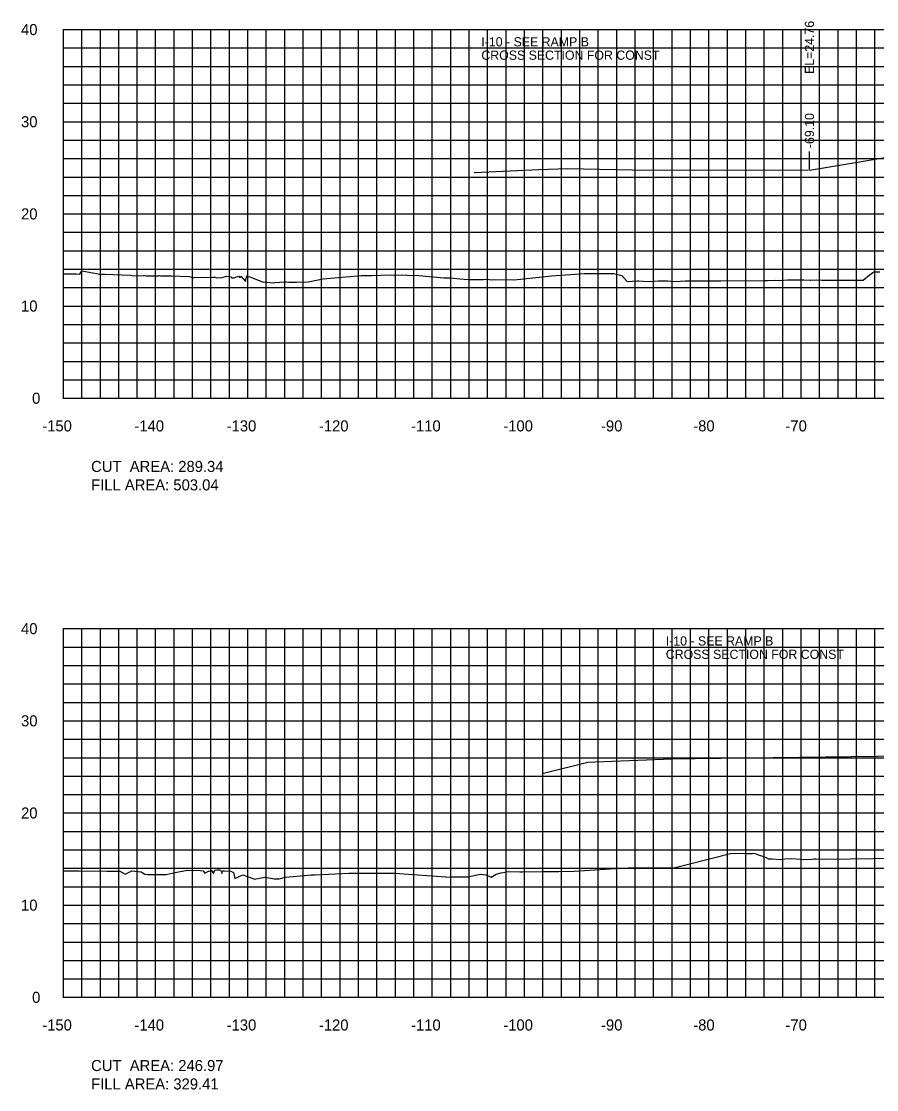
# Model space of a CAD drawing. Extents: x 1800880 to 1818864, y 245271 to 250560.
# Drawn here: x 1807236.4 to 1807329.2, y 250089.4 to 250205.3 of the extents above; entities that cross this region are included whole.
import ezdxf

# ---------------------------------------------------------------- set-up
doc = ezdxf.new("R2010")
doc.units = 0
for name, color, linetype in [('33', 7, 'Continuous'), ('CL-CNST', 7, 'Continuous'), ('DESIGN - DRAINAGE - Bridges', 7, 'Continuous'), ('DRAINAGETXT', 7, 'Continuous'), ('EPTEXT', 7, 'Continuous'), ('Level 37', 7, 'Continuous'), ('Level 46', 7, 'Continuous'), ('Level 62', 7, 'Continuous'), ('SHT-BDR', 7, 'Continuous')]:
    doc.layers.add(name, color=color, linetype=linetype)

msp = doc.modelspace()

# ---------------------------------------------------------------- linework, layer by layer
at = {"layer": 'CL-CNST'}
for points in [[(1807241, 250177.92), (1807241.95, 250177.92), (1807242.34, 250177.92), (1807242.39, 250177.92), (1807242.39, 250177.92), (1807242.76, 250177.89), (1807242.99, 250178.25), (1807244.59, 250177.97), (1807244.89, 250177.89), (1807245.26, 250177.88), (1807245.48, 250177.89), (1807248.29, 250177.77), (1807248.42, 250177.74), (1807248.58, 250177.72), (1807249.69, 250177.74), (1807249.74, 250177.73), (1807249.97, 250177.72), (1807251.32, 250177.72), (1807251.39, 250177.73), (1807251.53, 250177.7), (1807252.73, 250177.72), (1807254.64, 250177.63), (1807255.14, 250177.49), (1807255.2, 250177.55), (1807256.83, 250177.54), (1807257.19, 250177.55), (1807257.47, 250177.56), (1807257.62, 250177.48), (1807258.19, 250177.54), (1807258.71, 250177.67), (1807259.16, 250177.59), (1807259.25, 250177.49), (1807259.44, 250177.5), (1807259.45, 250177.52), (1807259.58, 250177.5), (1807259.66, 250177.55), (1807260.02, 250177.66), (1807260.18, 250177.49), (1807260.22, 250177.66), (1807260.73, 250177.09), (1807260.88, 250177.72), (1807260.89, 250177.69), (1807260.92, 250177.68), (1807261.07, 250177.65), (1807261.22, 250177.59), (1807262.59, 250177.06), (1807262.67, 250177.05), (1807263.07, 250177.02), (1807263.78, 250176.95), (1807263.93, 250176.97), (1807265.01, 250177.07), (1807265.2, 250177.05), (1807265.43, 250177.02), (1807266.26, 250177.04), (1807267.53, 250177.07), (1807269.15, 250177.4), (1807273.3, 250177.76), (1807273.83, 250177.76), (1807274.03, 250177.76), (1807274.45, 250177.76), (1807275.46, 250177.78), (1807276.54, 250177.8), (1807276.86, 250177.77), (1807276.95, 250177.76), (1807277.06, 250177.81), (1807278.25, 250177.79), (1807278.82, 250177.76), (1807279.39, 250177.77), (1807279.53, 250177.73), (1807282.26, 250177.49), (1807282.97, 250177.49), (1807283.99, 250177.38), (1807284.92, 250177.3), (1807286.54, 250177.32), (1807286.85, 250177.34), (1807287.15, 250177.31), (1807287.48, 250177.29), (1807287.78, 250177.3), (1807289.86, 250177.29), (1807289.87, 250177.29), (1807293.94, 250177.7), (1807297.49, 250177.95), (1807298.88, 250177.95), (1807300.69, 250177.95), (1807301.56, 250177.73), (1807302.08, 250177.13), (1807302.12, 250177.09), (1807303.22, 250177.16), (1807303.38, 250177.17), (1807303.88, 250177.13), (1807304.6, 250177.09), (1807305.52, 250177.15), (1807305.82, 250177.17), (1807306.01, 250177.16), (1807306.55, 250177.15), (1807307.19, 250177.09), (1807307.89, 250177.13), (1807308.46, 250177.17), (1807312.28, 250177.18), (1807316.91, 250177.21), (1807317.42, 250177.22), (1807318.18, 250177.23), (1807318.69, 250177.21), (1807319.52, 250177.28), (1807319.55, 250177.28), (1807319.73, 250177.28), (1807320.76, 250177.27), (1807321.3, 250177.26), (1807321.98, 250177.23), (1807322.05, 250177.23), (1807322.63, 250177.26), (1807323.23, 250177.23), (1807323.24, 250177.23), (1807323.27, 250177.23), (1807323.31, 250177.23), (1807323.48, 250177.24), (1807325.14, 250177.25), (1807326.2, 250177.23), (1807327.26, 250177.25), (1807327.72, 250177.23), (1807328.37, 250177.78), (1807328.87, 250178.13), (1807329.53, 250178.14)], [(1807241, 250113.16), (1807242.72, 250113.17), (1807245.72, 250113.13), (1807247.11, 250113.1), (1807247.69, 250112.79), (1807248.35, 250113.1), (1807248.42, 250113.14), (1807249.44, 250113.05), (1807249.81, 250112.78), (1807250.12, 250112.76), (1807250.49, 250112.75), (1807252.15, 250112.77), (1807253.11, 250112.96), (1807254.4, 250113.24), (1807255.86, 250113.19), (1807256.14, 250113.14), (1807256.35, 250112.9), (1807256.74, 250113.12), (1807256.77, 250113.12), (1807256.78, 250113.13), (1807257.05, 250113.2), (1807257.28, 250112.88), (1807257.41, 250113.22), (1807257.42, 250113.23), (1807257.65, 250113.26), (1807257.91, 250113.27), (1807257.95, 250113.27), (1807258.15, 250113.08), (1807258.17, 250112.88), (1807258.26, 250113.14), (1807258.28, 250113.15), (1807258.45, 250113.15), (1807259.15, 250113.12), (1807259.45, 250112.97), (1807259.58, 250112.34), (1807260.44, 250112.71), (1807261.65, 250112.27), (1807261.7, 250112.24), (1807262.83, 250112.46), (1807262.91, 250112.47), (1807263.85, 250112.28), (1807263.97, 250112.27), (1807264.38, 250112.29), (1807265.07, 250112.48), (1807267.55, 250112.68), (1807267.88, 250112.72), (1807268.06, 250112.72), (1807268.29, 250112.72), (1807271.96, 250112.89), (1807271.98, 250112.89), (1807272.05, 250112.89), (1807274.38, 250112.89), (1807274.7, 250112.89), (1807274.82, 250112.89), (1807275.24, 250112.89), (1807276.93, 250112.89), (1807280.91, 250112.61), (1807282.46, 250112.5), (1807283.01, 250112.45), (1807283.12, 250112.5), (1807284.58, 250112.49), (1807284.93, 250112.5), (1807284.97, 250112.5), (1807285.01, 250112.55), (1807286.23, 250112.78), (1807286.8, 250112.71), (1807287.39, 250112.47), (1807287.91, 250112.81), (1807288.48, 250112.92), (1807289.26, 250113.07), (1807290.51, 250113.05), (1807290.74, 250113.05), (1807290.8, 250113.05), (1807293.04, 250113.08), (1807294.73, 250113.08), (1807296.38, 250113.12), (1807300.88, 250113.4), (1807302.27, 250113.48), (1807302.46, 250113.48), (1807302.6, 250113.47), (1807304.27, 250113.48), (1807304.73, 250113.48), (1807304.76, 250113.48), (1807306.96, 250113.48), (1807307.19, 250113.47), (1807308.65, 250113.83), (1807313.47, 250115.07), (1807314.94, 250115.05), (1807315.74, 250115.05), (1807315.88, 250115.06), (1807317.2, 250114.6), (1807317.47, 250114.44), (1807317.87, 250114.45), (1807318.77, 250114.4), (1807319.24, 250114.45), (1807320, 250114.48), (1807320.97, 250114.42), (1807321.25, 250114.4), (1807322.2, 250114.43), (1807322.37, 250114.45), (1807322.52, 250114.47), (1807322.63, 250114.46), (1807323.78, 250114.41), (1807331.34, 250114.53)]]:
    msp.add_lwpolyline(points, dxfattribs=at)
at = {"layer": 'DESIGN - DRAINAGE - Bridges'}
for p, q in [((1807240.94, 250204.43), (1807241, 250204.43)), ((1807241, 250164.43), (1807241, 250204.43)), ((1807240.94, 250194.43), (1807241, 250194.43)), ((1807240.94, 250184.43), (1807241, 250184.43)), ((1807240.94, 250174.43), (1807241, 250174.43)), ((1807240.94, 250164.43), (1807241, 250164.43)), ((1807241, 250164.43), (1807541, 250164.43)), ((1807241, 250164.37), (1807241, 250164.43)), ((1807251, 250164.37), (1807251, 250164.43)), ((1807261, 250164.37), (1807261, 250164.43)), ((1807271, 250164.37), (1807271, 250164.43)), ((1807281, 250164.37), (1807281, 250164.43)), ((1807291, 250164.37), (1807291, 250164.43)), ((1807301, 250164.37), (1807301, 250164.43)), ((1807311, 250164.37), (1807311, 250164.43)), ((1807321, 250164.37), (1807321, 250164.43)), ((1807240.94, 250139.43), (1807241, 250139.43)), ((1807241, 250099.43), (1807241, 250139.43)), ((1807240.94, 250129.43), (1807241, 250129.43)), ((1807240.94, 250119.43), (1807241, 250119.43)), ((1807240.94, 250109.43), (1807241, 250109.43)), ((1807240.94, 250099.43), (1807241, 250099.43)), ((1807241, 250099.43), (1807541, 250099.43)), ((1807241, 250099.37), (1807241, 250099.43)), ((1807251, 250099.37), (1807251, 250099.43)), ((1807261, 250099.37), (1807261, 250099.43)), ((1807271, 250099.37), (1807271, 250099.43)), ((1807281, 250099.37), (1807281, 250099.43)), ((1807291, 250099.37), (1807291, 250099.43)), ((1807301, 250099.37), (1807301, 250099.43)), ((1807311, 250099.37), (1807311, 250099.43)), ((1807321, 250099.37), (1807321, 250099.43))]:
    msp.add_line(p, q, dxfattribs=at)
at = {"layer": 'Level 37'}
msp.add_line((1807321.9, 250189.19), (1807321.9, 250191.19), dxfattribs=at)
at = {"layer": 'Level 46'}
for p, q in [((1807241, 250204.43), (1807541, 250204.43)), ((1807241, 250164.43), (1807241, 250204.43)), ((1807243, 250164.43), (1807243, 250204.43)), ((1807245, 250164.43), (1807245, 250204.43)), ((1807247, 250164.43), (1807247, 250204.43)), ((1807249, 250164.43), (1807249, 250204.43)), ((1807251, 250164.43), (1807251, 250204.43)), ((1807253, 250164.43), (1807253, 250204.43)), ((1807255, 250164.43), (1807255, 250204.43)), ((1807257, 250164.43), (1807257, 250204.43)), ((1807259, 250164.43), (1807259, 250204.43)), ((1807261, 250164.43), (1807261, 250204.43)), ((1807263, 250164.43), (1807263, 250204.43)), ((1807265, 250164.43), (1807265, 250204.43)), ((1807267, 250164.43), (1807267, 250204.43)), ((1807269, 250164.43), (1807269, 250204.43)), ((1807271, 250164.43), (1807271, 250204.43)), ((1807273, 250164.43), (1807273, 250204.43)), ((1807275, 250164.43), (1807275, 250204.43)), ((1807277, 250164.43), (1807277, 250204.43)), ((1807279, 250164.43), (1807279, 250204.43)), ((1807281, 250164.43), (1807281, 250204.43)), ((1807283, 250164.43), (1807283, 250204.43)), ((1807285, 250164.43), (1807285, 250204.43)), ((1807287, 250164.43), (1807287, 250204.43)), ((1807289, 250164.43), (1807289, 250204.43)), ((1807291, 250164.43), (1807291, 250204.43)), ((1807293, 250164.43), (1807293, 250204.43)), ((1807295, 250164.43), (1807295, 250204.43)), ((1807297, 250164.43), (1807297, 250204.43)), ((1807299, 250164.43), (1807299, 250204.43)), ((1807301, 250164.43), (1807301, 250204.43)), ((1807303, 250164.43), (1807303, 250204.43)), ((1807305, 250164.43), (1807305, 250204.43)), ((1807307, 250164.43), (1807307, 250204.43)), ((1807309, 250164.43), (1807309, 250204.43)), ((1807311, 250164.43), (1807311, 250204.43)), ((1807313, 250164.43), (1807313, 250204.43)), ((1807315, 250164.43), (1807315, 250204.43)), ((1807317, 250164.43), (1807317, 250204.43)), ((1807319, 250164.43), (1807319, 250204.43)), ((1807321, 250164.43), (1807321, 250204.43)), ((1807323, 250164.43), (1807323, 250204.43)), ((1807325, 250164.43), (1807325, 250204.43)), ((1807327, 250164.43), (1807327, 250204.43)), ((1807329, 250164.43), (1807329, 250204.43)), ((1807241, 250202.43), (1807541, 250202.43)), ((1807241, 250200.43), (1807541, 250200.43)), ((1807241, 250198.43), (1807541, 250198.43)), ((1807241, 250196.43), (1807541, 250196.43)), ((1807241, 250194.43), (1807541, 250194.43)), ((1807241, 250192.43), (1807541, 250192.43)), ((1807241, 250190.43), (1807541, 250190.43)), ((1807241, 250188.43), (1807541, 250188.43)), ((1807241, 250186.43), (1807541, 250186.43)), ((1807241, 250184.43), (1807541, 250184.43)), ((1807241, 250182.43), (1807541, 250182.43)), ((1807241, 250180.43), (1807541, 250180.43)), ((1807241, 250178.43), (1807541, 250178.43)), ((1807241, 250176.43), (1807541, 250176.43)), ((1807241, 250174.43), (1807541, 250174.43)), ((1807241, 250172.43), (1807541, 250172.43)), ((1807241, 250170.43), (1807541, 250170.43)), ((1807241, 250168.43), (1807541, 250168.43)), ((1807241, 250166.43), (1807541, 250166.43)), ((1807241, 250164.43), (1807541, 250164.43)), ((1807241, 250139.43), (1807541, 250139.43)), ((1807241, 250099.43), (1807241, 250139.43)), ((1807243, 250099.43), (1807243, 250139.43)), ((1807245, 250099.43), (1807245, 250139.43)), ((1807247, 250099.43), (1807247, 250139.43)), ((1807249, 250099.43), (1807249, 250139.43)), ((1807251, 250099.43), (1807251, 250139.43)), ((1807253, 250099.43), (1807253, 250139.43)), ((1807255, 250099.43), (1807255, 250139.43)), ((1807257, 250099.43), (1807257, 250139.43)), ((1807259, 250099.43), (1807259, 250139.43)), ((1807261, 250099.43), (1807261, 250139.43)), ((1807263, 250099.43), (1807263, 250139.43)), ((1807265, 250099.43), (1807265, 250139.43)), ((1807267, 250099.43), (1807267, 250139.43)), ((1807269, 250099.43), (1807269, 250139.43)), ((1807271, 250099.43), (1807271, 250139.43)), ((1807273, 250099.43), (1807273, 250139.43)), ((1807275, 250099.43), (1807275, 250139.43)), ((1807277, 250099.43), (1807277, 250139.43)), ((1807279, 250099.43), (1807279, 250139.43)), ((1807281, 250099.43), (1807281, 250139.43)), ((1807283, 250099.43), (1807283, 250139.43)), ((1807285, 250099.43), (1807285, 250139.43)), ((1807287, 250099.43), (1807287, 250139.43)), ((1807289, 250099.43), (1807289, 250139.43)), ((1807291, 250099.43), (1807291, 250139.43)), ((1807293, 250099.43), (1807293, 250139.43)), ((1807295, 250099.43), (1807295, 250139.43)), ((1807297, 250099.43), (1807297, 250139.43)), ((1807299, 250099.43), (1807299, 250139.43)), ((1807301, 250099.43), (1807301, 250139.43)), ((1807303, 250099.43), (1807303, 250139.43)), ((1807305, 250099.43), (1807305, 250139.43)), ((1807307, 250099.43), (1807307, 250139.43)), ((1807309, 250099.43), (1807309, 250139.43)), ((1807311, 250099.43), (1807311, 250139.43)), ((1807313, 250099.43), (1807313, 250139.43)), ((1807315, 250099.43), (1807315, 250139.43)), ((1807317, 250099.43), (1807317, 250139.43)), ((1807319, 250099.43), (1807319, 250139.43)), ((1807321, 250099.43), (1807321, 250139.43)), ((1807323, 250099.43), (1807323, 250139.43)), ((1807325, 250099.43), (1807325, 250139.43)), ((1807327, 250099.43), (1807327, 250139.43)), ((1807329, 250099.43), (1807329, 250139.43)), ((1807241, 250137.43), (1807541, 250137.43)), ((1807241, 250135.43), (1807541, 250135.43)), ((1807241, 250133.43), (1807541, 250133.43)), ((1807241, 250131.43), (1807541, 250131.43)), ((1807241, 250129.43), (1807541, 250129.43)), ((1807241, 250127.43), (1807541, 250127.43)), ((1807241, 250125.43), (1807541, 250125.43)), ((1807241, 250123.43), (1807541, 250123.43)), ((1807241, 250121.43), (1807541, 250121.43)), ((1807241, 250119.43), (1807541, 250119.43)), ((1807241, 250117.43), (1807541, 250117.43)), ((1807241, 250115.43), (1807541, 250115.43)), ((1807241, 250113.43), (1807541, 250113.43)), ((1807241, 250111.43), (1807541, 250111.43)), ((1807241, 250109.43), (1807541, 250109.43)), ((1807241, 250107.43), (1807541, 250107.43)), ((1807241, 250105.43), (1807541, 250105.43)), ((1807241, 250103.43), (1807541, 250103.43)), ((1807241, 250101.43), (1807541, 250101.43)), ((1807241, 250099.43), (1807541, 250099.43))]:
    msp.add_line(p, q, dxfattribs=at)
at = {"layer": 'Level 62'}
for points in [[(1807321.9, 250189.19), (1807343.75, 250192.83), (1807345.75, 250192.91), (1807354.68, 250193.27), (1807354.75, 250193.34), (1807355.75, 250193.38), (1807359.73, 250193.29), (1807371.73, 250193.03), (1807383.74, 250192.76), (1807393.75, 250192.36), (1807396.25, 250192.04), (1807396.25, 250190.66), (1807396.25, 250192.7), (1807411.17, 250193.29), (1807423.17, 250193.03), (1807432.09, 250192.83), (1807444.1, 250192.57), (1807445.1, 250192.53), (1807445.17, 250192.46), (1807454.1, 250192.1), (1807456.1, 250192.02), (1807493.29, 250185.82)], [(1807285.55, 250188.93), (1807285.56, 250188.93), (1807292.57, 250189.23), (1807295.63, 250189.36), (1807302.66, 250189.2), (1807321.77, 250189.17)], [(1807293.06, 250123.75), (1807297.86, 250124.95), (1807298.68, 250124.98), (1807307.93, 250125.35), (1807309.5, 250125.35), (1807332.09, 250125.63), (1807332.22, 250125.62), (1807336.12, 250125.67), (1807338.09, 250125.87), (1807338.2, 250125.86)]]:
    msp.add_lwpolyline(points, dxfattribs=at)

# ---------------------------------------------------------------- texts
for s, p in [('-150', (1807238.7, 250160.83)), ('-140', (1807248.7, 250160.83)), ('-130', (1807258.7, 250160.83)), ('-120', (1807268.7, 250160.83)), ('-110', (1807278.7, 250160.83)), ('-100', (1807288.7, 250160.83)), ('-90', (1807299.3, 250160.83)), ('-80', (1807309.3, 250160.83)), ('-70', (1807319.3, 250160.83)), ('-150', (1807238.7, 250095.83)), ('-140', (1807248.7, 250095.83)), ('-130', (1807258.7, 250095.83)), ('-120', (1807268.7, 250095.83)), ('-110', (1807278.7, 250095.83)), ('-100', (1807288.7, 250095.83)), ('-90', (1807299.3, 250095.83)), ('-80', (1807309.3, 250095.83)), ('-70', (1807319.3, 250095.83))]:
    msp.add_text(s, height=1.2).set_placement(p)
at = {"layer": '33'}
for s, p in [('40', (1807236.4, 250203.83)), ('30', (1807236.4, 250193.83)), ('20', (1807236.4, 250183.83)), ('10', (1807236.4, 250173.83)), ('0', (1807237.6, 250163.83)), ('40', (1807236.4, 250138.83)), ('30', (1807236.4, 250128.83)), ('20', (1807236.4, 250118.83)), ('10', (1807236.4, 250108.83)), ('0', (1807237.6, 250098.83))]:
    msp.add_text(s, height=1.2, dxfattribs=at).set_placement(p)
at = {"layer": 'DESIGN - DRAINAGE - Bridges'}
for p in [(1807241, 250164.43), (1807241, 250099.43)]:
    msp.add_text('-', height=0.0001, dxfattribs=at).set_placement(p)
at = {"layer": 'DRAINAGETXT'}
for s, p in [('CUT  AREA: 289.34', (1807244, 250156.43)), ('FILL AREA: 503.04', (1807244, 250154.43)), ('CUT  AREA: 246.97', (1807244, 250091.43)), ('FILL AREA: 329.41', (1807244, 250089.43))]:
    msp.add_text(s, height=1.2, dxfattribs=at).set_placement(p)
at = {"layer": 'EPTEXT'}
for s, p in [('I-10 - SEE RAMP B', (1807286.32, 250202.6)), ('CROSS SECTION FOR CONST ', (1807286.32, 250201.15)), ('I-10 - SEE RAMP B', (1807306.32, 250137.6)), ('CROSS SECTION FOR CONST ', (1807306.32, 250136.15))]:
    msp.add_text(s, height=1, dxfattribs=at).set_placement(p)
at = {"layer": 'SHT-BDR'}
for s, p in [('EL=24.76', (1807322.4, 250199.61)), ('-69.10', (1807322.4, 250191.57))]:
    msp.add_text(s, height=1, rotation=90, dxfattribs=at).set_placement(p)

doc.saveas('drawing.dxf')
